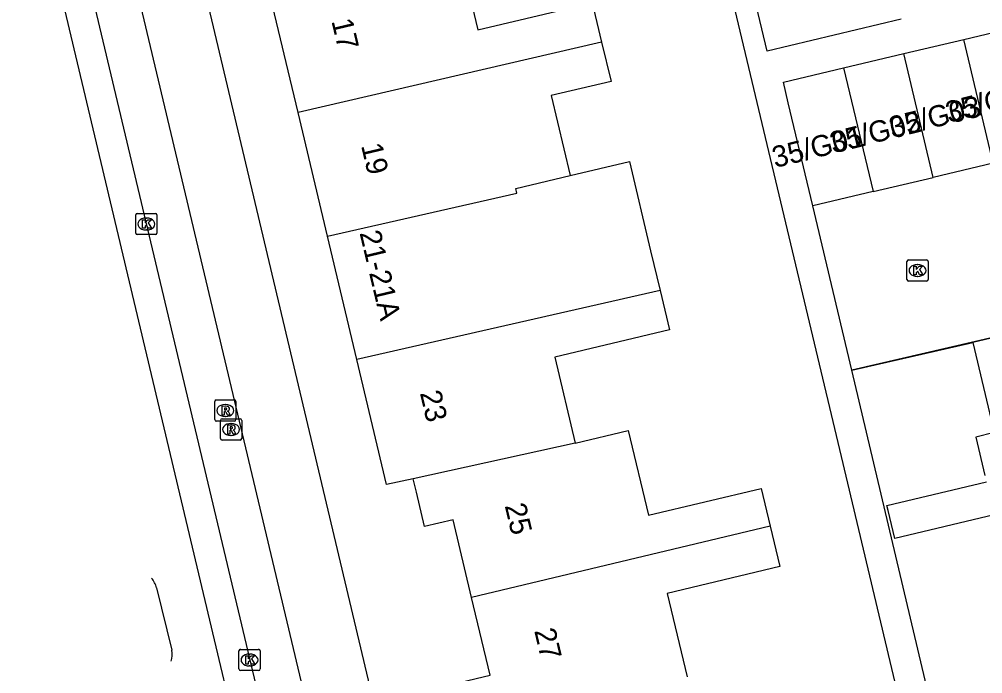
# Model space of a CAD drawing. Extents: x 158038 to 159242, y 380133 to 381214.
# Drawn here: x 158374.78 to 158420.18, y 380773.08 to 380803.92 of the extents above; entities that cross this region are included whole.
import ezdxf

# ---------------------------------------------------------------- set-up
doc = ezdxf.new("R2010")
doc.units = 0
for name, color, linetype in [('IMGEO_Kolk', 7, 'Continuous'), ('IMGEO_Muur', 7, 'Continuous'), ('IMGEO_Pand', 7, 'Continuous'), ('IMGEO_Pand_nummerreeks', 7, 'Continuous'), ('IMGEO_Rijbaan_lokaal_gesloten', 7, 'Continuous'), ('IMGEO_Rijbaan_lokaal_open', 7, 'Continuous'), ('IMGEO_Rioolput', 7, 'Continuous'), ('IMGEO_Voetpad_open', 7, 'Continuous')]:
    doc.layers.add(name, color=color, linetype=linetype)

msp = doc.modelspace()

# ---------------------------------------------------------------- linework, layer by layer
at = {"layer": 'IMGEO_Kolk'}
for p, q in [((158380.34, 380794.774), (158381.192, 380794.774)), ((158380.265, 380793.848), (158380.265, 380794.7)), ((158380.753, 380794.554), (158380.778, 380794.554)), ((158381.266, 380794.7), (158381.266, 380793.848)), ((158380.776, 380793.994), (158380.751, 380793.994)), ((158381.192, 380793.774), (158380.34, 380793.774)), ((158416.607, 380791.658), (158416.607, 380792.51)), ((158416.682, 380792.584), (158417.534, 380792.584)), ((158417.608, 380792.51), (158417.608, 380791.658)), ((158417.095, 380792.364), (158417.12, 380792.364)), ((158417.534, 380791.584), (158416.682, 380791.584)), ((158417.118, 380791.804), (158417.093, 380791.804)), ((158385.128, 380773.307), (158385.128, 380774.159)), ((158385.203, 380774.233), (158386.055, 380774.233)), ((158385.616, 380774.013), (158385.641, 380774.013)), ((158386.129, 380774.159), (158386.129, 380773.307)), ((158385.639, 380773.453), (158385.614, 380773.453)), ((158386.055, 380773.233), (158385.203, 380773.233))]:
    msp.add_line(p, q, dxfattribs=at)
for points in [[(158380.34, 380794.774), (158381.192, 380794.774)], [(158380.265, 380793.848), (158380.265, 380794.7)], [(158380.586, 380794.474), (158380.709, 380794.474), (158380.709, 380794.323), (158380.839, 380794.474), (158381.003, 380794.474), (158380.857, 380794.323), (158381.01, 380794.074), (158380.858, 380794.074), (158380.773, 380794.238), (158380.709, 380794.171), (158380.709, 380794.074), (158380.586, 380794.074), (158380.586, 380794.474)], [(158381.266, 380794.7), (158381.266, 380793.848)], [(158381.192, 380793.774), (158380.34, 380793.774)], [(158416.607, 380791.658), (158416.607, 380792.51)], [(158416.682, 380792.584), (158417.534, 380792.584)], [(158417.608, 380792.51), (158417.608, 380791.658)], [(158416.928, 380792.284), (158417.051, 380792.284), (158417.051, 380792.133), (158417.181, 380792.284), (158417.345, 380792.284), (158417.199, 380792.133), (158417.352, 380791.884), (158417.2, 380791.884), (158417.115, 380792.048), (158417.051, 380791.981), (158417.051, 380791.884), (158416.928, 380791.884), (158416.928, 380792.284)], [(158417.534, 380791.584), (158416.682, 380791.584)], [(158385.128, 380773.307), (158385.128, 380774.159)], [(158385.203, 380774.233), (158386.055, 380774.233)], [(158385.449, 380773.933), (158385.572, 380773.933), (158385.572, 380773.782), (158385.702, 380773.933), (158385.866, 380773.933), (158385.72, 380773.782), (158385.873, 380773.533), (158385.721, 380773.533), (158385.636, 380773.697), (158385.572, 380773.63), (158385.572, 380773.533), (158385.449, 380773.533), (158385.449, 380773.933)], [(158386.129, 380774.159), (158386.129, 380773.307)], [(158386.055, 380773.233), (158385.203, 380773.233)]]:
    msp.add_lwpolyline(points, dxfattribs=at)
for centre, start, end in [((158380.342, 380794.698), 91.552, 178.448), ((158380.342, 380794.698), 91.552, 178.448), ((158381.19, 380794.698), 1.552, 88.448), ((158381.19, 380794.698), 1.552, 88.448), ((158380.342, 380793.85), 181.552, 268.448), ((158380.342, 380793.85), 181.552, 268.448), ((158381.19, 380793.85), 271.552, 358.448), ((158381.19, 380793.85), 271.552, 358.448), ((158416.684, 380792.508), 91.552, 178.448), ((158416.684, 380792.508), 91.552, 178.448), ((158417.532, 380792.508), 1.552, 88.448), ((158417.532, 380792.508), 1.552, 88.448), ((158416.684, 380791.66), 181.552, 268.448), ((158416.684, 380791.66), 181.552, 268.448), ((158417.532, 380791.66), 271.552, 358.448), ((158417.532, 380791.66), 271.552, 358.448), ((158385.205, 380774.157), 91.552, 178.448), ((158385.205, 380774.157), 91.552, 178.448), ((158386.053, 380774.157), 1.552, 88.448), ((158386.053, 380774.157), 1.552, 88.448), ((158385.205, 380773.309), 181.552, 268.448), ((158385.205, 380773.309), 181.552, 268.448), ((158386.053, 380773.309), 271.552, 358.448), ((158386.053, 380773.309), 271.552, 358.448)]:
    msp.add_arc(centre, 0.0765, start, end, dxfattribs=at)
for centre, major_axis, ratio, start_param, end_param in [((158380.752, 380794.274), (-0.387, 0.002), 0.722429, 4.712389, 7.853982), ((158380.777, 380794.274), (-0.39, 0.002), 0.717154, 1.570796, 4.712389), ((158417.094, 380792.084), (-0.387, 0.002), 0.722429, 4.712389, 7.853982), ((158417.119, 380792.084), (-0.39, 0.002), 0.717154, 1.570796, 4.712389), ((158385.615, 380773.733), (-0.387, 0.002), 0.722429, 4.712389, 7.853982), ((158385.64, 380773.733), (-0.39, 0.002), 0.717154, 1.570796, 4.712389)]:
    msp.add_ellipse(centre, major_axis=major_axis, ratio=ratio, start_param=start_param, end_param=end_param, dxfattribs=at)
at = {"layer": 'IMGEO_Muur'}
msp.add_lwpolyline([(158424.169, 380789.745), (158414.008, 380787.381)], dxfattribs=at)
at = {"layer": 'IMGEO_Pand'}
for points in [[(158395.425, 380807.442), (158396.383, 380803.417), (158401.781, 380804.701), (158402.223, 380802.843)], [(158387.917, 380799.536), (158386.53, 380805.369)], [(158419.289, 380802.976), (158422.122, 380803.65)], [(158416.456, 380802.302), (158419.289, 380802.976)], [(158420.676, 380797.148), (158419.289, 380802.976)], [(158402.223, 380802.843), (158387.917, 380799.536)], [(158402.223, 380802.843), (158402.663, 380800.994), (158399.847, 380800.324), (158400.743, 380796.561)], [(158413.623, 380801.628), (158416.456, 380802.302)], [(158417.843, 380796.473), (158416.456, 380802.302)], [(158412.176, 380795.125), (158411.019, 380799.99), (158410.79, 380800.954), (158413.623, 380801.628)], [(158413.623, 380801.628), (158415.01, 380795.799)], [(158389.304, 380793.706), (158387.917, 380799.536)], [(158400.743, 380796.561), (158403.529, 380797.225), (158404.531, 380793.015), (158404.975, 380791.148)], [(158420.676, 380797.148), (158417.843, 380796.473)], [(158389.304, 380793.706), (158398.227, 380795.729), (158398.175, 380795.949), (158400.743, 380796.561)], [(158415.01, 380795.799), (158417.843, 380796.473)], [(158415.01, 380795.799), (158412.176, 380795.125)], [(158390.69, 380787.884), (158389.304, 380793.706)], [(158432.897, 380791.821), (158424.169, 380789.745), (158419.707, 380788.684)], [(158404.975, 380791.148), (158390.69, 380787.884)], [(158404.975, 380791.148), (158405.417, 380789.289), (158400.01, 380788.003), (158400.975, 380783.949)], [(158419.707, 380788.684), (158420.716, 380784.443), (158419.848, 380784.237), (158420.281, 380782.417)], [(158393.345, 380782.271), (158392.091, 380781.995), (158390.69, 380787.884)], [(158400.975, 380783.949), (158403.479, 380784.545), (158404.43, 380780.55), (158409.744, 380781.814), (158410.168, 380780.03)], [(158400.975, 380783.949), (158393.345, 380782.271)], [(158396.095, 380776.672), (158395.223, 380780.336), (158393.881, 380780.017), (158393.495, 380781.638), (158393.377, 380782.135), (158393.345, 380782.271)], [(158420.719, 380780.575), (158416.032, 380779.46), (158415.72, 380780.774), (158415.664, 380781.009), (158420.351, 380782.124)], [(158410.168, 380780.03), (158396.095, 380776.672)], [(158410.168, 380780.03), (158410.62, 380778.131), (158405.317, 380776.869), (158406.253, 380772.935)], [(158396.093, 380770.524), (158395.579, 380772.684), (158396.965, 380773.014), (158396.095, 380776.672)]]:
    msp.add_lwpolyline(points, dxfattribs=at)
at = {"layer": 'IMGEO_Rijbaan_lokaal_gesloten'}
for points in [[(158408.127, 380672.053), (158394.079, 380732.148), (158374.778, 380813.462)], [(158376.398, 380812.699), (158395.442, 380732.469), (158409.491, 380672.368)], [(158381.246, 380777.124), (158381.968, 380774.187)]]:
    msp.add_lwpolyline(points, dxfattribs=at)
for centre, radius, start, end in [((158380.291, 380776.926), 0.975, 42.9071, 42.9475), ((158380.309, 380776.935), 0.956, 11.4274, 43.2657), ((158380.986, 380773.992), 1.001, 341.2439, 11.2309), ((158380.999, 380773.992), 0.989, 340.9455, 340.9733)]:
    msp.add_arc(centre, radius, start, end, dxfattribs=at)
at = {"layer": 'IMGEO_Rijbaan_lokaal_open'}
for points in [[(158414.008, 380787.381), (158412.176, 380795.125)], [(158414.008, 380787.381), (158419.707, 380788.684)]]:
    msp.add_lwpolyline(points, dxfattribs=at)
at = {"layer": 'IMGEO_Rioolput'}
for p, q in [((158383.988, 380785.059), (158383.988, 380785.911)), ((158384.063, 380785.985), (158384.915, 380785.985)), ((158384.476, 380785.765), (158384.501, 380785.765)), ((158384.989, 380785.911), (158384.989, 380785.059)), ((158384.499, 380785.205), (158384.474, 380785.205)), ((158384.915, 380784.985), (158384.063, 380784.985)), ((158384.259, 380784.167), (158384.259, 380785.019)), ((158384.334, 380785.093), (158385.186, 380785.093)), ((158384.747, 380784.873), (158384.772, 380784.873)), ((158385.26, 380785.019), (158385.26, 380784.167)), ((158384.77, 380784.313), (158384.745, 380784.313)), ((158385.186, 380784.093), (158384.334, 380784.093))]:
    msp.add_line(p, q, dxfattribs=at)
for points in [[(158383.988, 380785.059), (158383.988, 380785.911)], [(158384.063, 380785.985), (158384.915, 380785.985)], [(158384.577, 380785.683), (158384.325, 380785.685), (158384.325, 380785.285)], [(158384.989, 380785.911), (158384.989, 380785.059)], [(158384.325, 380785.285), (158384.449, 380785.285), (158384.449, 380785.447), (158384.46, 380785.447)], [(158384.503, 380785.604), (158384.449, 380785.604), (158384.449, 380785.523)], [(158384.449, 380785.523), (158384.501, 380785.523)], [(158384.507, 380785.418), (158384.578, 380785.285), (158384.718, 380785.285), (158384.653, 380785.411)], [(158384.915, 380784.985), (158384.063, 380784.985)], [(158384.259, 380784.167), (158384.259, 380785.019)], [(158384.334, 380785.093), (158385.186, 380785.093)], [(158384.848, 380784.791), (158384.596, 380784.793), (158384.596, 380784.393)], [(158385.26, 380785.019), (158385.26, 380784.167)], [(158384.596, 380784.393), (158384.72, 380784.393), (158384.72, 380784.555), (158384.731, 380784.555)], [(158384.774, 380784.712), (158384.72, 380784.712), (158384.72, 380784.631)], [(158384.72, 380784.631), (158384.772, 380784.631)], [(158384.778, 380784.526), (158384.849, 380784.393), (158384.989, 380784.393), (158384.924, 380784.519)], [(158385.186, 380784.093), (158384.334, 380784.093)]]:
    msp.add_lwpolyline(points, dxfattribs=at)
for centre, radius, start, end in [((158384.065, 380785.909), 0.0765, 91.552, 178.448), ((158384.065, 380785.909), 0.0765, 91.552, 178.448), ((158384.576, 380785.573), 0.109, 350.3612, 89.416), ((158384.913, 380785.909), 0.0765, 1.552, 88.448), ((158384.913, 380785.909), 0.0765, 1.552, 88.448), ((158384.459, 380785.394), 0.0533, 26.0293, 88.6989), ((158384.485, 380785.712), 0.19, 274.7715, 282.9687), ((158384.509, 380785.508), 0.0964, 77.0061, 93.1865), ((158384.523, 380785.565), 0.0378, 276.6634, 79.6772), ((158384.574, 380785.573), 0.112, 277.5842, 350.9817), ((158384.558, 380785.358), 0.108, 29.5134, 73.7905), ((158384.065, 380785.061), 0.0765, 181.552, 268.448), ((158384.065, 380785.061), 0.0765, 181.552, 268.448), ((158384.336, 380785.017), 0.0765, 91.552, 178.448), ((158384.336, 380785.017), 0.0765, 91.552, 178.448), ((158384.847, 380784.681), 0.109, 350.3612, 89.416), ((158384.913, 380785.061), 0.0765, 271.552, 358.448), ((158384.913, 380785.061), 0.0765, 271.552, 358.448), ((158385.184, 380785.017), 0.0765, 1.552, 88.448), ((158385.184, 380785.017), 0.0765, 1.552, 88.448), ((158384.73, 380784.502), 0.0533, 26.0293, 88.6989), ((158384.756, 380784.82), 0.19, 274.7715, 282.9687), ((158384.78, 380784.616), 0.0964, 77.0061, 93.1865), ((158384.794, 380784.673), 0.0378, 276.6634, 79.6772), ((158384.845, 380784.681), 0.112, 277.5842, 350.9817), ((158384.829, 380784.466), 0.108, 29.5134, 73.7905), ((158384.336, 380784.169), 0.0765, 181.552, 268.448), ((158384.336, 380784.169), 0.0765, 181.552, 268.448), ((158385.184, 380784.169), 0.0765, 271.552, 358.448), ((158385.184, 380784.169), 0.0765, 271.552, 358.448)]:
    msp.add_arc(centre, radius, start, end, dxfattribs=at)
for centre, major_axis, ratio, start_param, end_param in [((158384.475, 380785.485), (-0.387, 0.002), 0.722429, 4.712389, 7.853982), ((158384.5, 380785.485), (-0.39, 0.002), 0.717154, 1.570796, 4.712389), ((158384.746, 380784.593), (-0.387, 0.002), 0.722429, 4.712389, 7.853982), ((158384.771, 380784.593), (-0.39, 0.002), 0.717154, 1.570796, 4.712389)]:
    msp.add_ellipse(centre, major_axis=major_axis, ratio=ratio, start_param=start_param, end_param=end_param, dxfattribs=at)
at = {"layer": 'IMGEO_Voetpad_open'}
for points in [[(158380.697, 380817.145), (158396.616, 380750), (158397.58, 380745.935)], [(158405.723, 380816.031), (158413.505, 380783.317), (158421.072, 380751.503), (158414.898, 380750.03)], [(158416.339, 380803.931), (158410.023, 380802.413), (158407.576, 380812.691), (158408.113, 380812.819)], [(158378.999, 380810.852), (158393.446, 380750), (158410.605, 380676.174)], [(158439.722, 380685.987), (158432.369, 380717.065), (158430.734, 380716.678), (158414.008, 380787.381)]]:
    msp.add_lwpolyline(points, dxfattribs=at)

# ---------------------------------------------------------------- texts
at = {"layer": 'IMGEO_Pand_nummerreeks'}
for s, rotation, p in [('17', 283.3829, (158389.483, 380803.844)), ('35/G04', 13.8488, (158418.573, 380799.039)), ('35/G03', 13.8488, (158415.911, 380798.321)), ('35/G02', 13.8488, (158413.12, 380797.603)), ('35/G01', 13.8488, (158410.395, 380796.913)), ('19', 283.3829, (158390.88, 380797.972)), ('21-21A', 283.3898, (158390.809, 380793.858)), ('23', 283.3841, (158393.652, 380786.317)), ('25', 283.2867, (158397.651, 380781.005)), ('27', 283.2863, (158399.041, 380775.115))]:
    msp.add_text(s, height=1, rotation=rotation, dxfattribs=at).set_placement(p)

doc.saveas('drawing.dxf')
